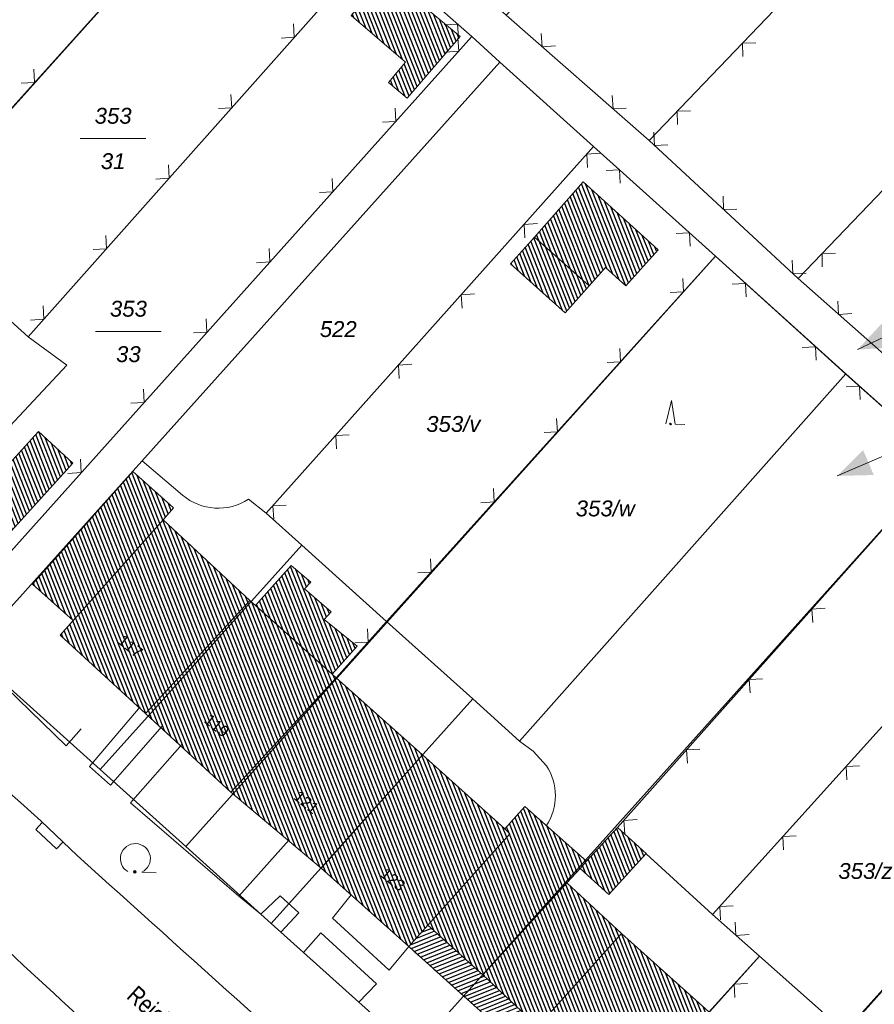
# Model space of a CAD drawing. Header units: metres. Extents: x 345144 to 348639, y 5629211 to 5635235.
# Tile 835 of 1056: x 347635 to 347681, y 5630560 to 5630612. Entities that reach past the tile are written whole.
import ezdxf
from ezdxf.enums import TextEntityAlignment as Align

# ---------------------------------------------------------------- set-up
doc = ezdxf.new("R2010")
doc.units = ezdxf.units.M
doc.header["$MEASUREMENT"] = 0
doc.linetypes.add('4_4', pattern=[1.4, 0.7, -0.7])
for name, color, linetype in [('011 Gebäude', 7, 'Continuous'), ('065-066 Ver_Entsorgung Ausg.', 7, 'Continuous'), ('081-083 Topographie', 7, 'Continuous'), ('AX Flurstück', 7, 'Continuous'), ('AX Gebäude', 7, 'Continuous'), ('Definitionslinie', 7, 'Continuous'), ('MG Präsentationsobjekt - Linie', 7, 'Continuous'), ('Präsentationsobjekt -Text (punktförmig)', 7, 'Continuous'), ('Strasse Lokation', 7, 'Continuous')]:
    doc.layers.add(name, color=color, linetype=linetype)
doc.styles.add('ARIAL', font='arial.ttf', dxfattribs={"height": 1})
doc.styles.add('ARIALIT', font='ariali.ttf', dxfattribs={"height": 1})
pattern_1 = [(111.5294117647, (0, 0), (-0.186045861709, -0.07339575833), [])]

# ---------------------------------------------------------------- blocks, each defined once
blk = doc.blocks.new('alk_7200_nrwx2')
at = {"true_color": 0x2e2e2e}
h = blk.add_hatch(color=250, dxfattribs=at)
edge = h.paths.add_edge_path(flags=0)
edge.add_arc((-0.020544, -0.388118), 0.055525, 180, 360, ccw=False)
edge.add_arc((-0.020544, -0.388118), 0.055525, 0, 180, ccw=False)
at = {"color": 250, "lineweight": 5, "true_color": 0x2e2e2e, "flags": 128}
blk.add_lwpolyline([(-0.298168, -0.388118), (-0.020544, 1), (0.257079, -0.388118), (0.812326, -0.388118)], dxfattribs=at)
blk.add_lwpolyline([(-0.298168, -0.388118), (-0.020544, 1), (0.257079, -0.388118), (0.812326, -0.388118)], dxfattribs=at)
at = {"color": 250, "lineweight": 5, "true_color": 0x2e2e2e}
for start, end in [(0, 180), (180, 0)]:
    blk.add_arc((-0.020544, -0.388118), 0.055525, start, end, dxfattribs=at)
blk = doc.blocks.new('alk_7100_nrwx2')
at = {"true_color": 0x2e2e2e}
h = blk.add_hatch(color=250, dxfattribs=at)
edge = h.paths.add_edge_path(flags=0)
edge.add_arc((0.024073, -0.597267), 0.057254, 180, 360, ccw=False)
edge.add_arc((0.024073, -0.597267), 0.057255, 0, 180, ccw=False)
at = {"color": 250, "lineweight": 5, "true_color": 0x2e2e2e, "flags": 128}
blk.add_lwpolyline([(0.349382, -0.597267), (1, -0.597267)], dxfattribs=at)
at = {"color": 250, "lineweight": 5, "true_color": 0x2e2e2e}
for centre, radius, start, end in [((0.024073, 0.012362), 0.690995, -61.9148169, -118.0851831), ((0.024073, -0.597267), 0.057255, 0, 180), ((0.024073, -0.597267), 0.057254, 180, 0)]:
    blk.add_arc(centre, radius, start, end, dxfattribs=at)
blk = doc.blocks.new('swc_strasseneinlauf')
at = {"color": 7, "lineweight": 5, "flags": 128}
blk.add_lwpolyline([(-1, 0), (-1, -0.666667), (1, -0.666667), (1, 0)], dxfattribs=at)

msp = doc.modelspace()

# ---------------------------------------------------------------- hatches: boundary and pattern name
at = {"layer": '011 Gebäude', "true_color": 0x8f8f8f}
h = msp.add_hatch(dxfattribs=at)
h.set_pattern_fill('_USER', color=252, scale=0.2, angle=201.8823529, style=0, pattern_type=0)
h.set_pattern_definition([(201.882352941, (0, 0), (0.074540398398, -0.185590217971), [])])
h.paths.add_polyline_path([(347661.858, 5630557.868), (347658.893, 5630560.537), (347658.893, 5630560.537), (347655.979, 5630563.16), (347655.979, 5630563.16), (347656.985, 5630564.29), (347656.985, 5630564.29), (347659.901, 5630561.67), (347659.901, 5630561.67), (347659.906, 5630561.665), (347659.906, 5630561.665), (347662.821, 5630558.919), (347662.821, 5630558.919)], flags=0)
at = {"layer": 'AX Gebäude', "true_color": 0x4f4f4f}
h = msp.add_hatch(dxfattribs=at)
h.set_pattern_fill('_USER', color=251, scale=0.2, angle=111.5294118, style=0, pattern_type=0)
h.set_pattern_definition(pattern_1)
h.paths.add_polyline_path([(347654.786, 5630614.683), (347658.698, 5630611.408), (347655.894, 5630608.134), (347654.895, 5630608.974), (347655.808, 5630610.055), (347652.92, 5630612.517)], flags=0)
h = msp.add_hatch(dxfattribs=at)
h.set_pattern_fill('_USER', color=251, scale=0.2, angle=111.5294118, style=0, pattern_type=0)
h.set_pattern_definition(pattern_1)
h.paths.add_polyline_path([(347665.225, 5630603.706), (347669.197, 5630600.106), (347667.495, 5630598.199), (347666.414, 5630599.16), (347665.543, 5630598.192), (347662.646, 5630600.778)], flags=0)
h = msp.add_hatch(dxfattribs=at)
h.set_pattern_fill('_USER', color=251, scale=0.2, angle=111.5294118, style=0, pattern_type=0)
h.set_pattern_definition(pattern_1)
h.paths.add_polyline_path([(347662.646, 5630600.778), (347665.543, 5630598.192), (347664.267, 5630596.754), (347661.368, 5630599.356)], flags=0)
h = msp.add_hatch(dxfattribs=at)
h.set_pattern_fill('_USER', color=251, scale=0.2, angle=111.5294118, style=0, pattern_type=0)
h.set_pattern_definition(pattern_1)
h.paths.add_polyline_path([(347632.016, 5630585.719), (347636.33, 5630590.464), (347638.166, 5630588.794), (347633.853, 5630584.049)], flags=0)
h = msp.add_hatch(dxfattribs=at)
h.set_pattern_fill('_USER', color=251, scale=0.2, angle=111.5294118, style=0, pattern_type=0)
h.set_pattern_definition(pattern_1)
h.paths.add_polyline_path([(347636.023, 5630582.382), (347641.342, 5630588.351), (347643.507, 5630586.422), (347642.942, 5630585.779), (347638.176, 5630580.45)], flags=0)
h = msp.add_hatch(dxfattribs=at)
h.set_pattern_fill('_USER', color=251, scale=0.2, angle=111.5294118, style=0, pattern_type=0)
h.set_pattern_definition(pattern_1)
h.paths.add_polyline_path([(347647.55, 5630581.517), (347642.014, 5630575.513), (347637.48, 5630579.672), (347638.176, 5630580.45), (347642.942, 5630585.779)], flags=0)
h = msp.add_hatch(dxfattribs=at)
h.set_pattern_fill('_USER', color=251, scale=0.2, angle=111.5294118, style=0, pattern_type=0)
h.set_pattern_definition(pattern_1)
h.paths.add_polyline_path([(347650.451, 5630582.132), (347651.861, 5630580.904), (347651.491, 5630580.495), (347653.236, 5630579.089), (347651.909, 5630577.609), (347647.846, 5630581.252), (347649.746, 5630583.371), (347650.779, 5630582.479)], flags=0)
h = msp.add_hatch(dxfattribs=at)
h.set_pattern_fill('_USER', color=251, scale=0.2, angle=111.5294118, style=0, pattern_type=0)
h.set_pattern_definition(pattern_1)
h.paths.add_polyline_path([(347652.122, 5630577.418), (347646.545, 5630571.347), (347642.014, 5630575.513), (347647.55, 5630581.517), (347647.846, 5630581.252), (347651.909, 5630577.609)], flags=0)
h = msp.add_hatch(dxfattribs=at)
h.set_pattern_fill('_USER', color=251, scale=0.2, angle=111.5294118, style=0, pattern_type=0)
h.set_pattern_definition(pattern_1)
h.paths.add_polyline_path([(347652.122, 5630577.418), (347656.699, 5630573.32), (347651.328, 5630567.323), (347646.545, 5630571.347)], flags=0)
h = msp.add_hatch(dxfattribs=at)
h.set_pattern_fill('_USER', color=251, scale=0.2, angle=111.5294118, style=0, pattern_type=0)
h.set_pattern_definition(pattern_1)
h.paths.add_polyline_path([(347656.985, 5630564.29), (347655.979, 5630563.16), (347651.328, 5630567.323), (347656.699, 5630573.32), (347661.066, 5630569.408), (347661.345, 5630569.146)], flags=0)
h = msp.add_hatch(dxfattribs=at)
h.set_pattern_fill('_USER', color=251, scale=0.2, angle=111.5294118, style=0, pattern_type=0)
h.set_pattern_definition(pattern_1)
h.paths.add_polyline_path([(347664.352, 5630566.542), (347659.901, 5630561.67), (347656.985, 5630564.29), (347661.345, 5630569.146), (347661.066, 5630569.408), (347662.134, 5630570.585), (347665.409, 5630567.69), (347665.06, 5630567.307)], flags=0)
h = msp.add_hatch(dxfattribs=at)
h.set_pattern_fill('_USER', color=251, scale=0.2, angle=111.5294118, style=0, pattern_type=0)
h.set_pattern_definition(pattern_1)
h.paths.add_polyline_path([(347665.06, 5630567.307), (347665.409, 5630567.69), (347667.04, 5630569.482), (347668.566, 5630568.094), (347666.586, 5630565.918)], flags=0)
h = msp.add_hatch(dxfattribs=at)
h.set_pattern_fill('_USER', color=251, scale=0.2, angle=111.5294118, style=0, pattern_type=0)
h.set_pattern_definition(pattern_1)
h.paths.add_polyline_path([(347659.901, 5630561.67), (347664.352, 5630566.542), (347667.255, 5630563.863), (347662.821, 5630558.919)], flags=0)
h = msp.add_hatch(dxfattribs=at)
h.set_pattern_fill('_USER', color=251, scale=0.2, angle=111.5294118, style=0, pattern_type=0)
h.set_pattern_definition(pattern_1)
h.paths.add_polyline_path([(347671.891, 5630559.707), (347666.501, 5630553.695), (347661.858, 5630557.868), (347662.821, 5630558.919), (347667.255, 5630563.863)], flags=0)
at = {"layer": 'MG Präsentationsobjekt - Linie', "true_color": 0x5e5e5e}
for points in [[(347681.098761, 5630596.231081), (347681.714055, 5630594.929154), (347679.779, 5630594.811)], [(347680.070198, 5630589.486478), (347680.639025, 5630588.163589), (347678.701, 5630588.114)]]:
    msp.add_hatch(color=251, dxfattribs=at).paths.add_polyline_path(points, flags=0)

# ---------------------------------------------------------------- linework, layer by layer
at = {"layer": '011 Gebäude', "color": 251, "linetype": 'Continuous', "lineweight": 13, "true_color": 0x4f4f4f, "flags": 128}
msp.add_lwpolyline([(347661.858, 5630557.868), (347658.893, 5630560.537), (347658.893, 5630560.537), (347655.979, 5630563.16), (347655.979, 5630563.16), (347656.985, 5630564.29), (347656.985, 5630564.29), (347659.901, 5630561.67), (347659.901, 5630561.67), (347659.906, 5630561.665), (347659.906, 5630561.665), (347662.821, 5630558.919), (347662.821, 5630558.919), (347661.858, 5630557.868)], dxfattribs=at)
at = {"layer": '081-083 Topographie', "color": 7, "linetype": 'Continuous', "lineweight": 5, "flags": 128}
for points in [[(347676.622, 5630598.576), (347696.461, 5630619.281), (347696.461, 5630619.281), (347708.092, 5630631.213), (347708.092, 5630631.213), (347713.707, 5630636.972)], [(347668.719, 5630605.896), (347689.019, 5630627.064), (347689.019, 5630627.064), (347693.436, 5630631.797), (347693.436, 5630631.797), (347696.358, 5630634.934)], [(347627.953, 5630599.902), (347629.26, 5630601.354), (347629.26, 5630601.354), (347647.643, 5630621.777)], [(347631.229, 5630580.065), (347659.32, 5630611.406), (347659.32, 5630611.406), (347654.055, 5630616.043)], [(347635.798, 5630595.49), (347654.055, 5630616.043)], [(347659.388, 5630614.089), (347661.142, 5630612.549), (347661.142, 5630612.549), (347668.719, 5630605.896)], [(347668.719, 5630605.896), (347676.622, 5630598.576)], [(347648.416, 5630586.132), (347665.778, 5630605.58)], [(347665.778, 5630605.58), (347672.246, 5630599.764)], [(347652.122, 5630577.418), (347654.804, 5630580.396), (347654.804, 5630580.396), (347672.246, 5630599.764)], [(347672.246, 5630599.764), (347679.147, 5630593.52), (347679.147, 5630593.52), (347684.343, 5630588.896)], [(347676.622, 5630598.576), (347684.675, 5630591.479)], [(347627.734, 5630583.184), (347637.849, 5630593.992), (347637.849, 5630593.992), (347635.798, 5630595.49)], [(347641.831, 5630588.921), (347643.973, 5630587.1)], [(347667.054, 5630569.478), (347684.343, 5630588.896)], [(347647.478, 5630586.886), (347648.416, 5630586.132), (347648.416, 5630586.132), (347650.299, 5630584.444), (347650.299, 5630584.444), (347654.804, 5630580.396), (347654.804, 5630580.396), (347659.374, 5630576.291), (347659.374, 5630576.291), (347661.845, 5630574.059), (347661.845, 5630574.059), (347662.579, 5630573.52), (347662.579, 5630573.52), (347663.275, 5630572.751)], [(347671.891, 5630559.692), (347674.57, 5630562.645), (347674.57, 5630562.645), (347672.089, 5630564.867), (347672.089, 5630564.867), (347689.598, 5630584.27)], [(347638.609, 5630574.712), (347637.801, 5630573.805), (347637.801, 5630573.805), (347632.696, 5630578.745), (347632.696, 5630578.745), (347634.138, 5630580.35)], [(347679.105, 5630558.637), (347696.464, 5630577.974)], [(347641.73, 5630575.878), (347639.048, 5630572.717), (347639.048, 5630572.717), (347640.153, 5630571.722), (347640.153, 5630571.722), (347642.89, 5630574.842)], [(347643.959, 5630573.888), (347641.223, 5630570.776), (347641.223, 5630570.776), (347646.959, 5630565.833)], [(347636.484, 5630569.804), (347638.398, 5630567.985)], [(347646.959, 5630565.833), (347649.636, 5630568.822)], [(347668.568, 5630568.084), (347672.089, 5630564.867)], [(347646.959, 5630565.833), (347648.124, 5630564.887)], [(347648.124, 5630564.887), (347649.153, 5630565.848), (347649.153, 5630565.848), (347650.149, 5630564.954), (347650.149, 5630564.954), (347649.198, 5630563.925)], [(347652.914, 5630565.896), (347651.929, 5630564.669), (347651.929, 5630564.669), (347654.929, 5630561.917), (347654.929, 5630561.917), (347655.979, 5630563.16)], [(347648.124, 5630564.887), (347648.684, 5630564.387), (347648.684, 5630564.387), (347649.198, 5630563.925)], [(347649.198, 5630563.925), (347650.396, 5630562.851)], [(347650.396, 5630562.851), (347651.315, 5630563.881), (347651.315, 5630563.881), (347654.257, 5630561.182), (347654.257, 5630561.182), (347653.335, 5630560.213), (347653.335, 5630560.213), (347650.396, 5630562.851)], [(347674.57, 5630562.645), (347679.105, 5630558.637), (347679.105, 5630558.637), (347683.606, 5630554.507)]]:
    msp.add_lwpolyline(points, dxfattribs=at)
at = {"layer": '081-083 Topographie', "color": 7, "linetype": 'Continuous', "lineweight": 5}
for centre, radius, start, end in [((352407.414, 5635899.72), 7153.306607, -132.2129290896, -131.8324531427), ((347645.867, 5630589.325), 2.921962, -130.4056233, -56.5545757), ((347660.892, 5630571.163), 2.86364, -33.6512267, 33.6789691), ((350894.955, 5634176.032), 4860.366925, -132.068829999, -131.496283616), ((344920.789, 5627618.018), 4004.739085, 47.101875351, 47.353017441)]:
    msp.add_arc(centre, radius, start, end, dxfattribs=at)
at = {"layer": 'AX Flurstück', "color": 8, "linetype": 'Continuous', "lineweight": 13, "true_color": 0x808080, "flags": 128}
for points in [[(347684.343, 5630588.896), (347679.148, 5630593.52), (347672.246, 5630599.764), (347665.778, 5630605.58), (347660.806, 5630610.055), (347659.319, 5630611.406), (347654.054, 5630616.043), (347647.643, 5630621.777), (347641.125, 5630627.596), (347637.021, 5630631.275), (347632.917, 5630634.944), (347626.404, 5630640.632), (347619.998, 5630646.496), (347615.844, 5630650.177), (347611.683, 5630653.913), (347608.022, 5630657.226), (347605.302, 5630659.901), (347599.177, 5630665.794), (347595.557, 5630669.293)], [(347599.515, 5630668.095), (347607.834, 5630660.199), (347609.536, 5630658.755), (347617.362, 5630651.518), (347625.565, 5630644.243), (347633.545, 5630637.12), (347638.698, 5630632.521), (347641.938, 5630629.709), (347650.779, 5630621.648), (347659.387, 5630614.089), (347661.142, 5630612.549), (347668.72, 5630605.896), (347676.622, 5630598.576), (347684.675, 5630591.479)], [(347689.019, 5630627.064), (347668.72, 5630605.896), (347661.142, 5630612.549), (347681.741, 5630634.434), (347708.211, 5630662.556), (347712.735, 5630658.233), (347715.956, 5630655.155), (347689.019, 5630627.064)], [(347696.461, 5630619.281), (347676.622, 5630598.576), (347668.72, 5630605.896), (347689.019, 5630627.064), (347715.956, 5630655.155), (347723.968, 5630647.498), (347696.461, 5630619.281)], [(347704.379, 5630611.68), (347684.675, 5630591.479), (347676.622, 5630598.576), (347696.461, 5630619.281), (347723.968, 5630647.498), (347731.646, 5630639.634), (347704.379, 5630611.68)], [(347647.643, 5630621.777), (347619.46, 5630590.38), (347616.069, 5630593.37), (347625.921, 5630604.357), (347622.81, 5630607.095), (347623.048, 5630607.356), (347641.125, 5630627.596), (347647.643, 5630621.777)], [(347619.46, 5630590.38), (347647.643, 5630621.777), (347654.054, 5630616.043), (347635.798, 5630595.491), (347632.621, 5630598.331), (347622.811, 5630587.402), (347619.46, 5630590.38)], [(347635.798, 5630595.491), (347654.054, 5630616.043), (347659.319, 5630611.406), (347631.229, 5630580.066), (347631.113, 5630579.94), (347622.811, 5630587.402), (347632.621, 5630598.331), (347635.798, 5630595.491)], [(347631.229, 5630580.066), (347659.319, 5630611.406), (347660.806, 5630610.055), (347632.696, 5630578.745), (347631.229, 5630580.066)], [(347660.806, 5630610.055), (347665.778, 5630605.58), (347648.416, 5630586.132), (347650.299, 5630584.445), (347639.609, 5630572.541), (347632.696, 5630578.745), (347660.806, 5630610.055)], [(347648.416, 5630586.132), (347665.778, 5630605.58), (347672.246, 5630599.764), (347644.146, 5630568.464), (347639.609, 5630572.541), (347650.299, 5630584.445), (347648.416, 5630586.132)], [(347644.146, 5630568.464), (347672.246, 5630599.764), (347679.148, 5630593.52), (347661.845, 5630574.059), (347659.374, 5630576.291), (347648.684, 5630564.387), (347644.146, 5630568.464)], [(347661.845, 5630574.059), (347679.148, 5630593.52), (347684.343, 5630588.896), (347656.253, 5630557.594), (347648.684, 5630564.387), (347659.374, 5630576.291), (347661.845, 5630574.059)], [(347656.253, 5630557.594), (347684.343, 5630588.896), (347689.599, 5630584.269), (347672.089, 5630564.867), (347674.57, 5630562.645), (347663.88, 5630550.74), (347656.253, 5630557.594)], [(347622.811, 5630587.402), (347631.113, 5630579.94), (347631.229, 5630580.066), (347632.696, 5630578.745), (347639.609, 5630572.541), (347644.146, 5630568.464), (347648.684, 5630564.387), (347656.253, 5630557.594), (347663.88, 5630550.74), (347668.418, 5630546.663), (347672.955, 5630542.586), (347680.544, 5630535.774), (347688.161, 5630528.93), (347692.698, 5630524.853), (347697.236, 5630520.776), (347705.478, 5630512.816), (347707.392, 5630510.788), (347711.762, 5630506.157), (347712.365, 5630505.232), (347712.477, 5630503.546)], [(347672.089, 5630564.867), (347689.599, 5630584.269), (347696.465, 5630577.973), (347668.418, 5630546.663), (347663.88, 5630550.74), (347674.57, 5630562.645), (347672.089, 5630564.867)], [(347668.418, 5630546.663), (347696.465, 5630577.973), (347703.465, 5630571.666), (347686.085, 5630552.284), (347683.606, 5630554.507), (347672.955, 5630542.586), (347668.418, 5630546.663)]]:
    msp.add_lwpolyline(points, dxfattribs=at)
at = {"layer": 'AX Gebäude', "color": 7, "linetype": 'Continuous', "lineweight": 5, "flags": 128}
for points in [[(347654.786, 5630614.683), (347658.698, 5630611.408), (347655.894, 5630608.134), (347654.895, 5630608.974), (347655.808, 5630610.055), (347652.92, 5630612.517), (347654.786, 5630614.683)], [(347665.225, 5630603.706), (347669.197, 5630600.106), (347667.495, 5630598.199), (347666.414, 5630599.16), (347665.543, 5630598.192), (347662.646, 5630600.778), (347665.225, 5630603.706)], [(347662.646, 5630600.778), (347665.543, 5630598.192), (347664.267, 5630596.754), (347661.368, 5630599.356), (347662.646, 5630600.778)], [(347632.016, 5630585.719), (347636.33, 5630590.464), (347638.166, 5630588.794), (347633.853, 5630584.049), (347632.016, 5630585.719)], [(347636.023, 5630582.382), (347641.342, 5630588.351), (347643.507, 5630586.422), (347642.942, 5630585.779), (347638.176, 5630580.45), (347636.023, 5630582.382)], [(347647.55, 5630581.517), (347642.014, 5630575.513), (347637.48, 5630579.672), (347638.176, 5630580.45), (347642.942, 5630585.779), (347647.55, 5630581.517)], [(347650.451, 5630582.132), (347651.861, 5630580.904), (347651.491, 5630580.495), (347653.236, 5630579.089), (347651.909, 5630577.609), (347647.846, 5630581.252), (347649.746, 5630583.371), (347650.779, 5630582.479), (347650.451, 5630582.132)], [(347652.122, 5630577.418), (347646.545, 5630571.347), (347642.014, 5630575.513), (347647.55, 5630581.517), (347647.846, 5630581.252), (347651.909, 5630577.609), (347652.122, 5630577.418)], [(347652.122, 5630577.418), (347656.699, 5630573.32), (347651.328, 5630567.323), (347646.545, 5630571.347), (347652.122, 5630577.418)], [(347656.985, 5630564.29), (347655.979, 5630563.16), (347651.328, 5630567.323), (347656.699, 5630573.32), (347661.066, 5630569.408), (347661.345, 5630569.146), (347656.985, 5630564.29)], [(347664.352, 5630566.542), (347659.901, 5630561.67), (347656.985, 5630564.29), (347661.345, 5630569.146), (347661.066, 5630569.408), (347662.134, 5630570.585), (347665.409, 5630567.69), (347665.06, 5630567.307), (347664.352, 5630566.542)], [(347665.06, 5630567.307), (347665.409, 5630567.69), (347667.04, 5630569.482), (347668.566, 5630568.094), (347666.586, 5630565.918), (347665.06, 5630567.307)], [(347659.901, 5630561.67), (347664.352, 5630566.542), (347667.255, 5630563.863), (347662.821, 5630558.919), (347659.901, 5630561.67)], [(347671.891, 5630559.707), (347666.501, 5630553.695), (347661.858, 5630557.868), (347662.821, 5630558.919), (347667.255, 5630563.863), (347671.891, 5630559.707)]]:
    msp.add_lwpolyline(points, dxfattribs=at)
at = {"layer": 'Definitionslinie', "color": 7, "linetype": 'Continuous', "lineweight": 5, "flags": 128}
for points in [[(347668.719, 5630605.896), (347689.019, 5630627.064)], [(347627.953, 5630599.902), (347629.26, 5630601.354), (347629.26, 5630601.354), (347647.643, 5630621.777)], [(347676.622, 5630598.576), (347696.461, 5630619.281)], [(347635.798, 5630595.49), (347654.055, 5630616.043)], [(347654.055, 5630616.043), (347659.32, 5630611.406)], [(347661.142, 5630612.549), (347668.719, 5630605.896)], [(347649.201, 5630611.332), (347649.907, 5630611.374), (347649.866, 5630612.08)], [(347649.201, 5630611.332), (347649.907, 5630611.374), (347649.866, 5630612.08)], [(347658.608, 5630611.366), (347658.564, 5630612.072), (347657.858, 5630612.027)], [(347658.608, 5630611.366), (347658.564, 5630612.072), (347657.858, 5630612.027)], [(347631.229, 5630580.065), (347659.32, 5630611.406)], [(347663.006, 5630611.578), (347663.052, 5630610.872), (347663.758, 5630610.918)], [(347663.006, 5630611.578), (347663.052, 5630610.872), (347663.758, 5630610.918)], [(347657.917, 5630610.59), (347658.623, 5630610.629), (347658.585, 5630611.335)], [(347657.917, 5630610.59), (347658.623, 5630610.629), (347658.585, 5630611.335)], [(347674.385, 5630611.082), (347673.678, 5630611.067), (347673.693, 5630610.36)], [(347674.385, 5630611.082), (347673.678, 5630611.067), (347673.693, 5630610.36)], [(347635.419, 5630608.944), (347636.125, 5630608.981), (347636.088, 5630609.688)], [(347635.419, 5630608.944), (347636.125, 5630608.981), (347636.088, 5630609.687)], [(347645.881, 5630607.594), (347646.587, 5630607.636), (347646.545, 5630608.341)], [(347645.881, 5630607.594), (347646.587, 5630607.636), (347646.545, 5630608.341)], [(347666.763, 5630608.279), (347666.809, 5630607.573), (347667.515, 5630607.619)], [(347666.763, 5630608.279), (347666.809, 5630607.573), (347667.515, 5630607.619)], [(347654.58, 5630606.867), (347655.286, 5630606.905), (347655.248, 5630607.611)], [(347654.58, 5630606.867), (347655.286, 5630606.905), (347655.248, 5630607.611)], [(347670.924, 5630607.473), (347670.217, 5630607.458), (347670.232, 5630606.751)], [(347670.924, 5630607.473), (347670.217, 5630607.458), (347670.232, 5630606.751)], [(347668.975, 5630606.34), (347669.002, 5630605.634), (347669.709, 5630605.661)], [(347668.975, 5630606.34), (347669.002, 5630605.634), (347669.709, 5630605.661)], [(347668.719, 5630605.896), (347676.622, 5630598.576)], [(347648.416, 5630586.132), (347665.778, 5630605.58)], [(347666.128, 5630605.221), (347665.422, 5630605.181), (347665.462, 5630604.475)], [(347666.128, 5630605.221), (347665.422, 5630605.181), (347665.462, 5630604.475)], [(347665.778, 5630605.58), (347672.246, 5630599.764)], [(347642.56, 5630603.856), (347643.266, 5630603.897), (347643.225, 5630604.603)], [(347642.56, 5630603.856), (347643.266, 5630603.897), (347643.225, 5630604.603)], [(347667.191, 5630603.637), (347667.153, 5630604.344), (347666.447, 5630604.306)], [(347667.191, 5630603.637), (347667.153, 5630604.344), (347666.447, 5630604.306)], [(347651.243, 5630603.144), (347651.949, 5630603.182), (347651.91, 5630603.888)], [(347651.243, 5630603.144), (347651.949, 5630603.182), (347651.91, 5630603.888)], [(347672.643, 5630602.943), (347672.671, 5630602.236), (347673.377, 5630602.263)], [(347672.643, 5630602.943), (347672.671, 5630602.236), (347673.377, 5630602.263)], [(347662.798, 5630601.491), (347662.092, 5630601.451), (347662.132, 5630600.745)], [(347662.798, 5630601.491), (347662.092, 5630601.451), (347662.132, 5630600.745)], [(347670.909, 5630600.294), (347670.871, 5630601), (347670.165, 5630600.963)], [(347670.909, 5630600.294), (347670.871, 5630601), (347670.165, 5630600.963)], [(347639.24, 5630600.118), (347639.946, 5630600.159), (347639.904, 5630600.865)], [(347639.24, 5630600.118), (347639.946, 5630600.159), (347639.904, 5630600.865)], [(347647.906, 5630599.42), (347648.612, 5630599.459), (347648.573, 5630600.165)], [(347647.906, 5630599.42), (347648.612, 5630599.459), (347648.573, 5630600.165)], [(347678.6, 5630599.918), (347677.893, 5630599.903), (347677.908, 5630599.196)], [(347678.6, 5630599.918), (347677.893, 5630599.903), (347677.908, 5630599.196)], [(347652.122, 5630577.418), (347654.804, 5630580.396), (347654.804, 5630580.396), (347672.246, 5630599.764)], [(347672.246, 5630599.764), (347679.147, 5630593.52)], [(347676.312, 5630599.545), (347676.339, 5630598.838), (347677.045, 5630598.865)], [(347676.312, 5630599.545), (347676.339, 5630598.838), (347677.045, 5630598.865)], [(347669.843, 5630597.843), (347670.549, 5630597.88), (347670.512, 5630598.586)], [(347669.843, 5630597.843), (347670.549, 5630597.88), (347670.512, 5630598.586)], [(347673.878, 5630597.613), (347673.843, 5630598.319), (347673.136, 5630598.284)], [(347673.878, 5630597.613), (347673.843, 5630598.319), (347673.136, 5630598.284)], [(347676.622, 5630598.576), (347684.675, 5630591.479)], [(347659.468, 5630597.761), (347658.762, 5630597.721), (347658.802, 5630597.015)], [(347659.468, 5630597.761), (347658.762, 5630597.721), (347658.802, 5630597.015)], [(347678.728, 5630597.386), (347678.773, 5630596.68), (347679.479, 5630596.725)], [(347678.728, 5630597.386), (347678.773, 5630596.68), (347679.479, 5630596.725)], [(347635.919, 5630596.379), (347636.625, 5630596.421), (347636.583, 5630597.127)], [(347635.919, 5630596.379), (347636.625, 5630596.421), (347636.583, 5630597.127)], [(347644.568, 5630595.697), (347645.275, 5630595.736), (347645.236, 5630596.442)], [(347644.568, 5630595.697), (347645.275, 5630595.736), (347645.236, 5630596.442)], [(347635.798, 5630595.49), (347637.849, 5630593.992)], [(347666.497, 5630594.127), (347667.203, 5630594.164), (347667.166, 5630594.87)], [(347666.497, 5630594.127), (347667.203, 5630594.164), (347667.166, 5630594.87)], [(347677.586, 5630594.258), (347677.55, 5630594.965), (347676.844, 5630594.929)], [(347677.586, 5630594.258), (347677.55, 5630594.965), (347676.844, 5630594.929)], [(347627.734, 5630583.184), (347637.849, 5630593.992)], [(347656.138, 5630594.031), (347655.432, 5630593.991), (347655.472, 5630593.285)], [(347656.138, 5630594.031), (347655.432, 5630593.991), (347655.472, 5630593.285)], [(347679.147, 5630593.52), (347684.343, 5630588.896)], [(347641.231, 5630591.974), (347641.937, 5630592.012), (347641.899, 5630592.718)], [(347641.231, 5630591.974), (347641.937, 5630592.012), (347641.899, 5630592.718)], [(347679.919, 5630592.164), (347679.877, 5630592.87), (347679.172, 5630592.829)], [(347679.919, 5630592.164), (347679.877, 5630592.87), (347679.172, 5630592.829)], [(347663.151, 5630590.412), (347663.857, 5630590.449), (347663.82, 5630591.155)], [(347663.151, 5630590.412), (347663.857, 5630590.449), (347663.82, 5630591.155)], [(347652.808, 5630590.301), (347652.102, 5630590.261), (347652.142, 5630589.555)], [(347652.808, 5630590.301), (347652.102, 5630590.261), (347652.142, 5630589.555)], [(347637.894, 5630588.25), (347638.6, 5630588.289), (347638.561, 5630588.995)], [(347637.894, 5630588.25), (347638.6, 5630588.289), (347638.561, 5630588.995)], [(347641.831, 5630588.921), (347643.973, 5630587.1)], [(347667.054, 5630569.478), (347684.343, 5630588.896)], [(347659.805, 5630586.696), (347660.511, 5630586.733), (347660.474, 5630587.439)], [(347659.805, 5630586.696), (347660.511, 5630586.733), (347660.474, 5630587.439)], [(347647.478, 5630586.886), (347648.416, 5630586.132)], [(347649.478, 5630586.571), (347648.772, 5630586.531), (347648.812, 5630585.825)], [(347649.478, 5630586.571), (347648.772, 5630586.531), (347648.812, 5630585.825)], [(347648.416, 5630586.132), (347650.299, 5630584.444)], [(347650.299, 5630584.444), (347654.804, 5630580.396), (347654.804, 5630580.396), (347659.374, 5630576.291)], [(347672.089, 5630564.867), (347689.598, 5630584.27)], [(347656.459, 5630582.981), (347657.165, 5630583.018), (347657.128, 5630583.724)], [(347656.459, 5630582.981), (347657.165, 5630583.018), (347657.128, 5630583.724)], [(347678.067, 5630581.095), (347677.361, 5630581.054), (347677.402, 5630580.348)], [(347678.067, 5630581.095), (347677.361, 5630581.054), (347677.402, 5630580.348)], [(347653.113, 5630579.265), (347653.819, 5630579.302), (347653.782, 5630580.009)], [(347653.113, 5630579.265), (347653.819, 5630579.302), (347653.782, 5630580.009)], [(347632.696, 5630578.745), (347637.801, 5630573.805)], [(347679.105, 5630558.637), (347696.464, 5630577.974)], [(347674.742, 5630577.361), (347674.036, 5630577.32), (347674.077, 5630576.614)], [(347674.742, 5630577.361), (347674.036, 5630577.32), (347674.077, 5630576.614)], [(347639.048, 5630572.717), (347641.73, 5630575.878)], [(347659.374, 5630576.291), (347661.845, 5630574.059)], [(347640.153, 5630571.722), (347642.89, 5630574.842)], [(347637.801, 5630573.805), (347638.609, 5630574.712)], [(347641.223, 5630570.776), (347643.959, 5630573.888)], [(347661.845, 5630574.059), (347662.579, 5630573.52)], [(347662.579, 5630573.52), (347663.275, 5630572.751)], [(347671.417, 5630573.626), (347670.711, 5630573.586), (347670.752, 5630572.88)], [(347671.417, 5630573.626), (347670.711, 5630573.586), (347670.752, 5630572.88)], [(347679.875, 5630572.749), (347679.169, 5630572.712), (347679.205, 5630572.006)], [(347679.875, 5630572.749), (347679.169, 5630572.712), (347679.205, 5630572.006)], [(347639.048, 5630572.717), (347640.153, 5630571.722)], [(347641.223, 5630570.776), (347646.959, 5630565.833)], [(347636.484, 5630569.804), (347638.398, 5630567.985)], [(347668.092, 5630569.892), (347667.386, 5630569.851), (347667.427, 5630569.145)], [(347668.092, 5630569.892), (347667.386, 5630569.851), (347667.427, 5630569.145)], [(347646.959, 5630565.833), (347649.636, 5630568.822)], [(347676.525, 5630569.037), (347675.819, 5630569), (347675.855, 5630568.294)], [(347676.525, 5630569.037), (347675.819, 5630569), (347675.855, 5630568.294)], [(347668.568, 5630568.084), (347672.089, 5630564.867)], [(347646.959, 5630565.833), (347648.124, 5630564.887)], [(347648.124, 5630564.887), (347649.153, 5630565.848)], [(347649.153, 5630565.848), (347650.149, 5630564.954)], [(347651.929, 5630564.669), (347652.914, 5630565.896)], [(347649.198, 5630563.925), (347650.149, 5630564.954)], [(347673.175, 5630565.325), (347672.469, 5630565.288), (347672.505, 5630564.582)], [(347673.175, 5630565.325), (347672.469, 5630565.288), (347672.505, 5630564.582)], [(347648.124, 5630564.887), (347648.684, 5630564.387)], [(347648.684, 5630564.387), (347649.198, 5630563.925)], [(347651.929, 5630564.669), (347654.929, 5630561.917)], [(347672.089, 5630564.867), (347674.57, 5630562.645)], [(347673.291, 5630564.462), (347673.33, 5630563.756), (347674.036, 5630563.795)], [(347673.291, 5630564.462), (347673.33, 5630563.756), (347674.036, 5630563.795)], [(347649.198, 5630563.925), (347650.396, 5630562.851)], [(347650.396, 5630562.851), (347651.315, 5630563.881)], [(347651.315, 5630563.881), (347654.257, 5630561.182)], [(347650.396, 5630562.851), (347653.335, 5630560.213)], [(347654.929, 5630561.917), (347655.979, 5630563.16)], [(347671.891, 5630559.692), (347674.57, 5630562.645)], [(347674.57, 5630562.645), (347679.105, 5630558.637)], [(347653.335, 5630560.213), (347654.257, 5630561.182)], [(347673.937, 5630561.203), (347673.231, 5630561.169), (347673.265, 5630560.462)], [(347673.937, 5630561.203), (347673.231, 5630561.169), (347673.265, 5630560.462)]]:
    msp.add_lwpolyline(points, dxfattribs=at)
at = {"layer": 'Definitionslinie', "color": 250, "linetype": '4_4', "lineweight": 5, "true_color": 0x2e2e2e, "flags": 128}
msp.add_lwpolyline([(347655.979, 5630563.16), (347658.893, 5630560.537), (347658.893, 5630560.537), (347661.858, 5630557.868)], dxfattribs=at)
at = {"layer": 'Definitionslinie', "color": 7, "linetype": 'Continuous', "lineweight": 5}
for centre, radius, start, end in [((352407.414, 5635899.72), 7153.306607, -132.2129290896, -131.8324531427), ((347645.867, 5630589.325), 2.921962, -130.4056233, -56.5545757), ((347660.892, 5630571.163), 2.86364, -33.6512267, 33.6789691), ((350894.955, 5634176.032), 4860.366925, -132.068829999, -131.496283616), ((344920.789, 5627618.018), 4004.739085, 47.101875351, 47.353017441)]:
    msp.add_arc(centre, radius, start, end, dxfattribs=at)
at = {"layer": 'MG Präsentationsobjekt - Linie', "color": 251, "linetype": 'Continuous', "lineweight": 13, "true_color": 0x5e5e5e, "flags": 128}
for points in [[(347679.779, 5630594.811), (347682.261, 5630595.984)], [(347678.701, 5630588.114), (347687.271, 5630591.799)]]:
    msp.add_lwpolyline(points, dxfattribs=at)
at = {"layer": 'Präsentationsobjekt -Text (punktförmig)', "color": 251, "linetype": 'Continuous', "lineweight": 13, "true_color": 0x5e5e5e, "flags": 128}
for points in [[(347638.5564, 5630606.00452), (347642.0376, 5630606.00452)], [(347639.3654, 5630595.77352), (347642.8466, 5630595.77352)]]:
    msp.add_lwpolyline(points, dxfattribs=at)

# ---------------------------------------------------------------- block references
at = {"layer": '065-066 Ver_Entsorgung Ausg.', "xscale": 0.75, "yscale": 0.75, "rotation": -42.94582235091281}
msp.add_blockref('swc_strasseneinlauf', (347637.091, 5630569.227), dxfattribs=at)
at = {"layer": '081-083 Topographie'}
for name, p, xscale, yscale, rotation in [('alk_7200_nrwx2', (347669.894, 5630591.216), 0.9005, 0.9005, -2.325521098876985), ('alk_7100_nrwx2', (347641.447, 5630567.81), 1.15275, 1.15275, -2.324948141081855)]:
    msp.add_blockref(name, p, dxfattribs=dict(at, xscale=xscale, yscale=yscale, rotation=rotation))

# ---------------------------------------------------------------- texts
at = {"layer": 'Präsentationsobjekt -Text (punktförmig)', "color": 8, "true_color": 0x808080, "style": 'ARIALIT'}
for s, p in [('353', (347640.297, 5630607.20788)), ('31', (347640.297, 5630604.80116)), ('353', (347641.106, 5630596.97688)), ('522', (347652.238, 5630595.901)), ('33', (347641.106, 5630594.57016)), ('353/v', (347658.339, 5630590.868)), ('353/w', (347666.399, 5630586.39)), ('353/z', (347680.197, 5630567.168))]:
    msp.add_text(s, height=0.8421, dxfattribs=at).set_placement(p, align=Align.MIDDLE_CENTER)
at = {"layer": 'Präsentationsobjekt -Text (punktförmig)', "color": 7, "style": 'ARIAL'}
for s, p in [('117', (347641.029, 5630578.857)), ('119', (347645.606, 5630574.654)), ('121', (347650.36, 5630570.588)), ('123', (347654.956, 5630566.491))]:
    msp.add_text(s, height=0.5894699, rotation=-39.1436362, dxfattribs=at).set_placement(p, align=Align.CENTER)
at = {"layer": 'Strasse Lokation', "color": 219, "true_color": 0x5c3d57, "style": 'ARIAL', "width": 0.8}
msp.add_text('Reichenbrander Straße', height=0.94657514, rotation=-41.9699613, dxfattribs=at).set_placement((347640.955, 5630560.456))

doc.saveas('drawing.dxf')
